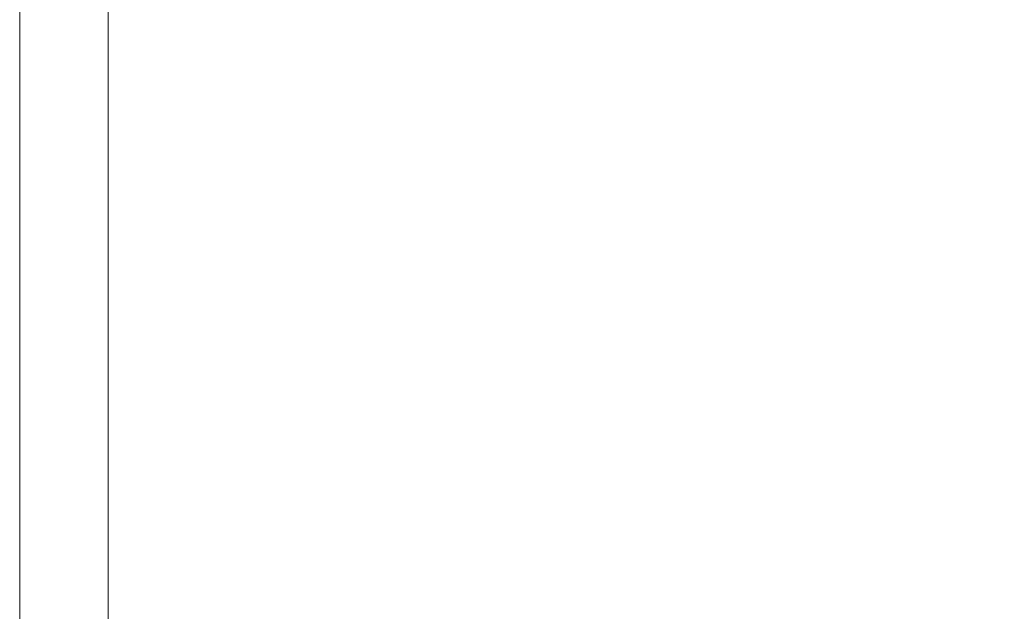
# Model space of a CAD drawing. Header units: millimetres. Extents: x -30280 to 100171, y -17460 to 4378.
# Tile 263 of 281: x 80381 to 80826, y -8853 to -8586. Entities that reach past the tile are written whole.
import ezdxf

# ---------------------------------------------------------------- set-up
doc = ezdxf.new("R2010")
doc.units = ezdxf.units.MM
doc.header["$MEASUREMENT"] = 0
doc.linetypes.add('Wipeout_Contour', pattern=[1000, 0, -1000])
doc.layers.add('Nuevo_08_E_Envans secs', color=7, linetype='Continuous')
doc.layers.add('Nuevo_Ventanas Archicad', color=7, linetype='Continuous')
doc.layers.add('Nuevo_08_E_Envans secs_Pluma_Nº__47', color=7, linetype='Continuous', lineweight=20)
doc.layers.add('Nuevo_Ventanas Archicad_Pluma_Nº__1', color=7, linetype='Continuous', lineweight=5)

# ---------------------------------------------------------------- blocks, each defined once
blk = doc.blocks.new('Elem Sección_248_3', base_point=(91863.52, -13459.98))
at = {"color": 254, "linetype": 'Wipeout_Contour', "lineweight": 0, "ltscale": 323421.126787}
blk.add_wipeout([(80380.69, -7749.98), (80380.69, -9303.98), (80420.69, -9303.98), (80420.69, -7749.98)], dxfattribs=at).dxf.layer = 'Nuevo_Ventanas Archicad'
at = {"color": 254, "linetype": 'Wipeout_Contour', "lineweight": 0, "ltscale": 3003584.623804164}
blk.add_wipeout([(81654.55, -7749.98), (80420.69, -7749.98), (80420.69, -9303.98), (80541.96, -9303.98), (80526.6, -9301.35), (80524.8, -9166.29), (80554.19, -8959.36), (80584.28, -8860.41), (80629.72, -8860.41), (80671.85, -8867.68), (80669.23, -8876.51), (80675.44, -8876.51), (80684.03, -8877.38), (80652.16, -8993.43), (80622.15, -9234.54), (80624.17, -9335.97), (80623.51, -9340.37), (80621.45, -9346.94), (80618.44, -9353.01), (80614.57, -9358.37), (80609.95, -9362.87), (80604.74, -9366.37), (80599.08, -9368.76), (80593.15, -9369.98), (80421.66, -9369.98), (80421.66, -9409.98), (80420.69, -9409.98), (80420.69, -9656.98), (80596.29, -9656.98), (80649.24, -9680.03), (80672.78, -9745.5), (80663.96, -9747.19), (80660.6, -9747.88), (80660.06, -9747.98), (80666.12, -9747.98), (80666.12, -9759.98), (81654.55, -9759.98)], dxfattribs=at).dxf.layer = 'Nuevo_Ventanas Archicad'
at = {"layer": 'Nuevo_Ventanas Archicad_Pluma_Nº__1', "color": 7, "linetype": 'Continuous', "lineweight": 5}
blk.add_line((80420.69, -9303.98), (80420.69, -7749.98), dxfattribs=at)
blk = doc.blocks.new('Elem Sección_290_3', base_point=(91863.52, -13459.98))
at = {"layer": 'Nuevo_08_E_Envans secs_Pluma_Nº__47', "color": 7, "linetype": 'Continuous', "lineweight": 20}
blk.add_line((80380.69, -7362.98), (80380.69, -9079.98), dxfattribs=at)

msp = doc.modelspace()

# ---------------------------------------------------------------- block references
at = {"layer": 'Nuevo_Ventanas Archicad', "lineweight": 0}
msp.add_blockref('Elem Sección_248_3', (91863.52, -13459.98), dxfattribs=at)

# ---------------------------------------------------------------- next in the draw order: block references
at = {"layer": 'Nuevo_08_E_Envans secs', "lineweight": 0}
msp.add_blockref('Elem Sección_290_3', (91863.52, -13459.98), dxfattribs=at)

doc.saveas('drawing.dxf')
